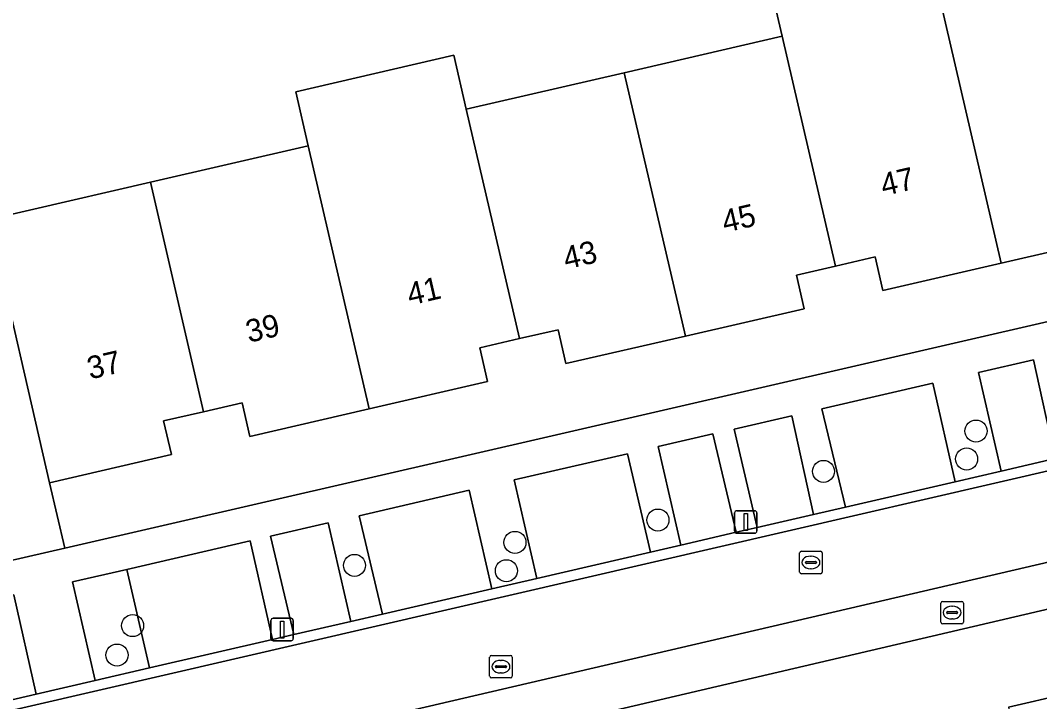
# Model space of a CAD drawing. Extents: x 156412 to 157779, y 382335 to 383768.
# Drawn here: x 156851.95 to 156897.2, y 382836.3 to 382866.54 of the extents above; entities that cross this region are included whole.
import ezdxf

# ---------------------------------------------------------------- set-up
doc = ezdxf.new("R2010")
doc.units = 0
for name, color, linetype in [('IMGEO_Berm_groen', 7, 'Continuous'), ('IMGEO_Boom', 7, 'Continuous'), ('IMGEO_Brandkraan', 7, 'Continuous'), ('IMGEO_Erf', 7, 'Continuous'), ('IMGEO_Lichtmast', 7, 'Continuous'), ('IMGEO_Pand', 7, 'Continuous'), ('IMGEO_Pand_nummerreeks', 7, 'Continuous'), ('IMGEO_Parkeervlak_open', 7, 'Continuous'), ('IMGEO_Rijbaan_lokaal_gesloten', 7, 'Continuous'), ('IMGEO_Rijbaan_lokaal_open', 7, 'Continuous'), ('IMGEO_Rioolput', 7, 'Continuous'), ('IMGEO_Voetpad_open', 7, 'Continuous')]:
    doc.layers.add(name, color=color, linetype=linetype)

msp = doc.modelspace()

# ---------------------------------------------------------------- linework, layer by layer
at = {"layer": 'IMGEO_Berm_groen'}
msp.add_lwpolyline([(156851.654, 382841.037), (156850.308, 382840.726), (156851.309, 382836.32), (156852.648, 382836.629)], close=True, dxfattribs=at)
at = {"layer": 'IMGEO_Boom'}
for centre in [(156894.376, 382848.311), (156893.96, 382847.07), (156887.605, 382846.519), (156880.252, 382844.36), (156873.905, 382843.364), (156866.782, 382842.344), (156873.528, 382842.108), (156856.928, 382839.67), (156856.237, 382838.362)]:
    msp.add_circle(centre, 0.489, dxfattribs=at)
at = {"layer": 'IMGEO_Brandkraan'}
for p, q in [((156892.816, 382839.823), (156892.816, 382840.675)), ((156892.891, 382840.749), (156893.743, 382840.749)), ((156893.817, 382840.675), (156893.817, 382839.823)), ((156893.075, 382840.243), (156893.075, 382840.255)), ((156893.513, 382840.206), (156893.115, 382840.206)), ((156893.118, 382840.292), (156893.516, 382840.292)), ((156893.304, 382840.529), (156893.329, 382840.529)), ((156893.559, 382840.255), (156893.559, 382840.243)), ((156893.327, 382839.969), (156893.302, 382839.969)), ((156893.743, 382839.749), (156892.891, 382839.749))]:
    msp.add_line(p, q, dxfattribs=at)
for points in [[(156892.816, 382839.823), (156892.816, 382840.675)], [(156892.891, 382840.749), (156893.743, 382840.749)], [(156893.817, 382840.675), (156893.817, 382839.823)], [(156893.743, 382839.749), (156892.891, 382839.749)]]:
    msp.add_lwpolyline(points, dxfattribs=at)
for centre, radius, start, end in [((156892.893, 382840.673), 0.0765, 91.552, 178.448), ((156892.893, 382840.673), 0.0765, 91.552, 178.448), ((156893.741, 382840.673), 0.0765, 1.552, 88.448), ((156893.741, 382840.673), 0.0765, 1.552, 88.448), ((156893.115, 382840.252), 0.0403, 85.8775, 175.7526), ((156893.112, 382840.242), 0.0366, 178.938, 274.7102), ((156893.516, 382840.249), 0.043, 264.8664, 352.4533), ((156893.52, 382840.254), 0.0386, 1.7309, 96.639), ((156892.893, 382839.825), 0.0765, 181.552, 268.448), ((156892.893, 382839.825), 0.0765, 181.552, 268.448), ((156893.741, 382839.825), 0.0765, 271.552, 358.448), ((156893.741, 382839.825), 0.0765, 271.552, 358.448)]:
    msp.add_arc(centre, radius, start, end, dxfattribs=at)
for centre, major_axis, ratio, start_param, end_param in [((156893.303, 382840.249), (-0.387, 0.002), 0.722429, 4.712389, 7.853982), ((156893.328, 382840.249), (-0.39, 0.002), 0.717154, 1.570796, 4.712389)]:
    msp.add_ellipse(centre, major_axis=major_axis, ratio=ratio, start_param=start_param, end_param=end_param, dxfattribs=at)
at = {"layer": 'IMGEO_Erf'}
for points in [[(156850.545, 382857.701), (156857.717, 382859.358), (156864.73, 382860.979), (156864.176, 382863.373), (156871.189, 382864.996), (156871.744, 382862.599), (156878.757, 382864.22), (156885.771, 382865.841), (156884.991, 382869.213)], [(156900.758, 382856.982), (156895.499, 382855.764), (156890.24, 382854.546), (156889.893, 382856.046), (156888.131, 382855.638), (156886.405, 382855.239), (156886.753, 382853.738), (156881.472, 382852.525), (156876.163, 382851.306), (156875.818, 382852.806), (156874.101, 382852.413), (156872.343, 382852.01), (156872.69, 382850.509), (156867.434, 382849.292), (156862.139, 382848.066), (156861.791, 382849.566), (156860.074, 382849.17), (156858.303, 382848.762), (156858.65, 382847.262), (156853.238, 382846.009), (156853.925, 382843.103), (156924.352, 382859.349)], [(156927.114, 382847.315), (156859.126, 382831.425)], [(156895.822, 382836.05), (156898.385, 382836.643)]]:
    msp.add_lwpolyline(points, dxfattribs=at)
at = {"layer": 'IMGEO_Lichtmast'}
for p, q in [((156883.761, 382844.775), (156884.551, 382844.775)), ((156884.551, 382844.775), (156883.761, 382844.775)), ((156883.661, 382843.875), (156883.661, 382844.675)), ((156883.661, 382844.675), (156883.661, 382843.875)), ((156884.651, 382844.675), (156884.651, 382843.875)), ((156884.651, 382843.875), (156884.651, 382844.675)), ((156884.551, 382843.775), (156883.761, 382843.775)), ((156883.761, 382843.775), (156884.551, 382843.775)), ((156863.073, 382839.096), (156863.073, 382839.896)), ((156863.073, 382839.896), (156863.073, 382839.096)), ((156863.173, 382839.996), (156863.963, 382839.996)), ((156863.963, 382839.996), (156863.173, 382839.996)), ((156864.063, 382839.896), (156864.063, 382839.096)), ((156864.063, 382839.096), (156864.063, 382839.896)), ((156863.963, 382838.996), (156863.173, 382838.996)), ((156863.173, 382838.996), (156863.963, 382838.996))]:
    msp.add_line(p, q, dxfattribs=at)
for points in [[(156884.081, 382844.65), (156884.231, 382844.65), (156884.231, 382843.9), (156884.081, 382843.9), (156884.081, 382844.65)], [(156863.493, 382839.871), (156863.643, 382839.871), (156863.643, 382839.121), (156863.493, 382839.121), (156863.493, 382839.871)]]:
    msp.add_lwpolyline(points, dxfattribs=at)
for centre, start, end in [((156883.761, 382844.675), 90, 180), ((156883.761, 382844.675), 90, 180), ((156884.551, 382844.675), 0, 90), ((156884.551, 382844.675), 360, 90), ((156883.761, 382843.875), 180, 270), ((156883.761, 382843.875), 180, 270), ((156884.551, 382843.875), 270, 0), ((156884.551, 382843.875), 270, 0), ((156863.173, 382839.896), 90, 180), ((156863.173, 382839.896), 90, 180), ((156863.963, 382839.896), 0, 90), ((156863.963, 382839.896), 360, 90), ((156863.173, 382839.096), 180, 270), ((156863.173, 382839.096), 180, 270), ((156863.963, 382839.096), 270, 0), ((156863.963, 382839.096), 270, 0)]:
    msp.add_arc(centre, 0.1, start, end, dxfattribs=at)
at = {"layer": 'IMGEO_Pand'}
for points in [[(156892.785, 382867.461), (156892.002, 382870.835), (156884.991, 382869.213), (156885.771, 382865.841), (156888.131, 382855.638), (156889.893, 382856.046), (156890.24, 382854.546), (156895.499, 382855.764)], [(156902.17, 382858.884), (156899.798, 382869.082), (156892.785, 382867.461), (156895.499, 382855.764), (156900.758, 382856.982), (156900.41, 382858.482)], [(156878.757, 382864.22), (156881.472, 382852.525), (156886.753, 382853.738), (156886.405, 382855.239), (156888.131, 382855.638), (156885.771, 382865.841)], [(156864.73, 382860.979), (156867.434, 382849.292), (156872.69, 382850.509), (156872.343, 382852.01), (156874.101, 382852.413), (156871.744, 382862.599), (156871.189, 382864.996), (156864.176, 382863.373)], [(156881.472, 382852.525), (156878.757, 382864.22), (156871.744, 382862.599), (156874.101, 382852.413), (156875.818, 382852.806), (156876.163, 382851.306)], [(156860.074, 382849.17), (156861.791, 382849.566), (156862.139, 382848.066), (156867.434, 382849.292), (156864.73, 382860.979), (156857.717, 382859.358)], [(156860.074, 382849.17), (156857.717, 382859.358), (156850.545, 382857.701), (156853.238, 382846.009), (156858.65, 382847.262), (156858.303, 382848.762)], [(156901.988, 382835.311), (156901.301, 382838.221), (156898.186, 382837.5), (156898.385, 382836.643), (156895.822, 382836.05), (156896.296, 382834.004), (156894.3, 382833.542), (156893.451, 382833.345), (156893.227, 382833.293), (156895.625, 382823.117), (156904.385, 382825.154)]]:
    msp.add_lwpolyline(points, close=True, dxfattribs=at)
at = {"layer": 'IMGEO_Parkeervlak_open'}
for points in [[(156896.927, 382851.471), (156894.491, 382850.908), (156895.49, 382846.533), (156897.895, 382847.09)], [(156892.453, 382850.437), (156887.527, 382849.298), (156888.588, 382844.938), (156893.454, 382846.063)], [(156886.198, 382848.991), (156883.636, 382848.399), (156884.659, 382844.029), (156887.16, 382844.608)], [(156882.692, 382848.18), (156880.264, 382847.619), (156881.278, 382843.248), (156883.73, 382843.815)], [(156878.9, 382847.303), (156873.868, 382846.14), (156874.877, 382841.768), (156879.923, 382842.934)], [(156871.879, 382845.68), (156866.991, 382844.55), (156868.022, 382840.183), (156872.882, 382841.306)], [(156865.613, 382844.232), (156863.056, 382843.641), (156864.083, 382839.272), (156866.612, 382839.857)], [(156862.147, 382843.431), (156856.667, 382842.164), (156857.678, 382837.791), (156863.148, 382839.056)]]:
    msp.add_lwpolyline(points, close=True, dxfattribs=at)
at = {"layer": 'IMGEO_Rijbaan_lokaal_gesloten'}
for points in [[(156925.817, 382853.068), (156855.39, 382836.785), (156816.178, 382827.739), (156776.982, 382818.697), (156706.623, 382802.451), (156704.67, 382802.003), (156705.372, 382798.026), (156707.336, 382798.509), (156707.464, 382798.538), (156780.281, 382815.295), (156817.084, 382823.811), (156856.378, 382832.904)], [(156856.378, 382832.904), (156923.197, 382848.454), (156926.664, 382849.268), (156926.769, 382849.293)]]:
    msp.add_lwpolyline(points, dxfattribs=at)
at = {"layer": 'IMGEO_Rijbaan_lokaal_open'}
for points in [[(156704.67, 382802.003), (156706.623, 382802.451), (156776.982, 382818.697), (156816.178, 382827.739), (156855.39, 382836.785), (156925.817, 382853.068)], [(156897.895, 382847.09), (156895.49, 382846.533), (156893.454, 382846.063), (156888.588, 382844.938), (156887.16, 382844.608), (156884.659, 382844.029), (156883.73, 382843.815), (156881.278, 382843.248), (156879.923, 382842.934), (156874.877, 382841.768), (156872.882, 382841.306), (156868.022, 382840.183), (156866.612, 382839.857), (156864.083, 382839.272), (156863.148, 382839.056), (156857.678, 382837.791), (156855.267, 382837.234), (156852.648, 382836.629), (156851.309, 382836.32)]]:
    msp.add_lwpolyline(points, dxfattribs=at)
at = {"layer": 'IMGEO_Rioolput'}
for p, q in [((156886.622, 382842.976), (156887.474, 382842.976)), ((156886.547, 382842.05), (156886.547, 382842.902)), ((156886.806, 382842.47), (156886.806, 382842.482)), ((156886.849, 382842.519), (156887.247, 382842.519)), ((156887.035, 382842.756), (156887.06, 382842.756)), ((156887.29, 382842.482), (156887.29, 382842.47)), ((156887.548, 382842.902), (156887.548, 382842.05)), ((156887.244, 382842.433), (156886.846, 382842.433)), ((156887.058, 382842.196), (156887.033, 382842.196)), ((156887.474, 382841.976), (156886.622, 382841.976)), ((156872.783, 382837.422), (156872.783, 382838.274)), ((156872.858, 382838.348), (156873.71, 382838.348)), ((156873.271, 382838.128), (156873.296, 382838.128)), ((156873.784, 382838.274), (156873.784, 382837.422)), ((156873.042, 382837.842), (156873.042, 382837.854)), ((156873.48, 382837.805), (156873.082, 382837.805)), ((156873.085, 382837.891), (156873.483, 382837.891)), ((156873.294, 382837.568), (156873.269, 382837.568)), ((156873.526, 382837.854), (156873.526, 382837.842)), ((156873.71, 382837.348), (156872.858, 382837.348))]:
    msp.add_line(p, q, dxfattribs=at)
for points in [[(156886.622, 382842.976), (156887.474, 382842.976)], [(156886.547, 382842.05), (156886.547, 382842.902)], [(156887.548, 382842.902), (156887.548, 382842.05)], [(156887.474, 382841.976), (156886.622, 382841.976)], [(156872.783, 382837.422), (156872.783, 382838.274)], [(156872.858, 382838.348), (156873.71, 382838.348)], [(156873.784, 382838.274), (156873.784, 382837.422)], [(156873.71, 382837.348), (156872.858, 382837.348)]]:
    msp.add_lwpolyline(points, dxfattribs=at)
for centre, radius, start, end in [((156886.624, 382842.9), 0.0765, 91.552, 178.448), ((156886.624, 382842.9), 0.0765, 91.552, 178.448), ((156887.472, 382842.9), 0.0765, 1.552, 88.448), ((156887.472, 382842.9), 0.0765, 1.552, 88.448), ((156886.846, 382842.479), 0.0403, 85.8775, 175.7526), ((156886.843, 382842.469), 0.0366, 178.938, 274.7102), ((156887.247, 382842.476), 0.043, 264.8664, 352.4533), ((156887.251, 382842.481), 0.0386, 1.7309, 96.639), ((156886.624, 382842.052), 0.0765, 181.552, 268.448), ((156886.624, 382842.052), 0.0765, 181.552, 268.448), ((156887.472, 382842.052), 0.0765, 271.552, 358.448), ((156887.472, 382842.052), 0.0765, 271.552, 358.448), ((156872.86, 382838.272), 0.0765, 91.552, 178.448), ((156872.86, 382838.272), 0.0765, 91.552, 178.448), ((156873.708, 382838.272), 0.0765, 1.552, 88.448), ((156873.708, 382838.272), 0.0765, 1.552, 88.448), ((156873.082, 382837.851), 0.0403, 85.8775, 175.7526), ((156873.079, 382837.841), 0.0366, 178.938, 274.7102), ((156873.483, 382837.848), 0.043, 264.8664, 352.4533), ((156873.487, 382837.853), 0.0386, 1.7309, 96.639), ((156872.86, 382837.424), 0.0765, 181.552, 268.448), ((156872.86, 382837.424), 0.0765, 181.552, 268.448), ((156873.708, 382837.424), 0.0765, 271.552, 358.448), ((156873.708, 382837.424), 0.0765, 271.552, 358.448)]:
    msp.add_arc(centre, radius, start, end, dxfattribs=at)
for centre, major_axis, ratio, start_param, end_param in [((156887.034, 382842.476), (-0.387, 0.002), 0.722429, 4.712389, 7.853982), ((156887.059, 382842.476), (-0.39, 0.002), 0.717154, 1.570796, 4.712389), ((156873.27, 382837.848), (-0.387, 0.002), 0.722429, 4.712389, 7.853982), ((156873.295, 382837.848), (-0.39, 0.002), 0.717154, 1.570796, 4.712389)]:
    msp.add_ellipse(centre, major_axis=major_axis, ratio=ratio, start_param=start_param, end_param=end_param, dxfattribs=at)
at = {"layer": 'IMGEO_Voetpad_open'}
for points in [[(156847.325, 382871.335), (156844.666, 382882.629), (156841.641, 382895.717), (156840.966, 382898.64), (156838.598, 382897.917), (156844.886, 382870.834), (156843.397, 382870.5), (156843.826, 382868.491), (156843.942, 382868.51), (156845.338, 382868.823), (156851.402, 382842.527), (156853.925, 382843.103), (156853.238, 382846.009), (156850.545, 382857.701), (156848.333, 382867.271), (156847.84, 382869.397)], [(156852.727, 382829.996), (156854.08, 382830.294), (156856.714, 382830.844), (156856.91, 382830.891), (156859.126, 382831.425), (156927.114, 382847.315), (156926.664, 382849.268), (156923.197, 382848.454), (156856.378, 382832.904), (156817.084, 382823.811), (156780.281, 382815.295), (156707.464, 382798.538), (156707.908, 382796.596), (156778.432, 382812.831), (156780.962, 382813.412), (156782.34, 382813.73)], [(156856.667, 382842.164), (156854.267, 382841.609), (156855.267, 382837.234), (156857.678, 382837.791)]]:
    msp.add_lwpolyline(points, close=True, dxfattribs=at)
for points in [[(156924.352, 382859.349), (156853.925, 382843.103), (156851.402, 382842.527)], [(156851.654, 382841.037), (156852.648, 382836.629), (156855.267, 382837.234), (156854.267, 382841.609), (156856.667, 382842.164), (156862.147, 382843.431), (156863.148, 382839.056), (156864.083, 382839.272), (156863.056, 382843.641), (156865.613, 382844.232), (156866.612, 382839.857), (156868.022, 382840.183), (156866.991, 382844.55), (156871.879, 382845.68), (156872.882, 382841.306), (156874.877, 382841.768), (156873.868, 382846.14), (156878.9, 382847.303), (156879.923, 382842.934), (156881.278, 382843.248), (156880.264, 382847.619), (156882.692, 382848.18), (156883.73, 382843.815), (156884.659, 382844.029), (156883.636, 382848.399), (156886.198, 382848.991), (156887.16, 382844.608), (156888.588, 382844.938), (156887.527, 382849.298), (156892.453, 382850.437), (156893.454, 382846.063), (156895.49, 382846.533), (156894.491, 382850.908), (156896.927, 382851.471), (156897.895, 382847.09)]]:
    msp.add_lwpolyline(points, dxfattribs=at)

# ---------------------------------------------------------------- texts
at = {"layer": 'IMGEO_Pand_nummerreeks'}
for s, rotation, p in [('47', 13.0119, (156890.27, 382858.738)), ('45', 13.0105, (156883.223, 382857.11)), ('43', 13.0105, (156876.178, 382855.482)), ('41', 13.0105, (156869.242, 382853.879)), ('39', 13.0105, (156862.087, 382852.226)), ('37', 13.0105, (156855.041, 382850.598))]:
    msp.add_text(s, height=1, rotation=rotation, dxfattribs=at).set_placement(p)

doc.saveas('drawing.dxf')
